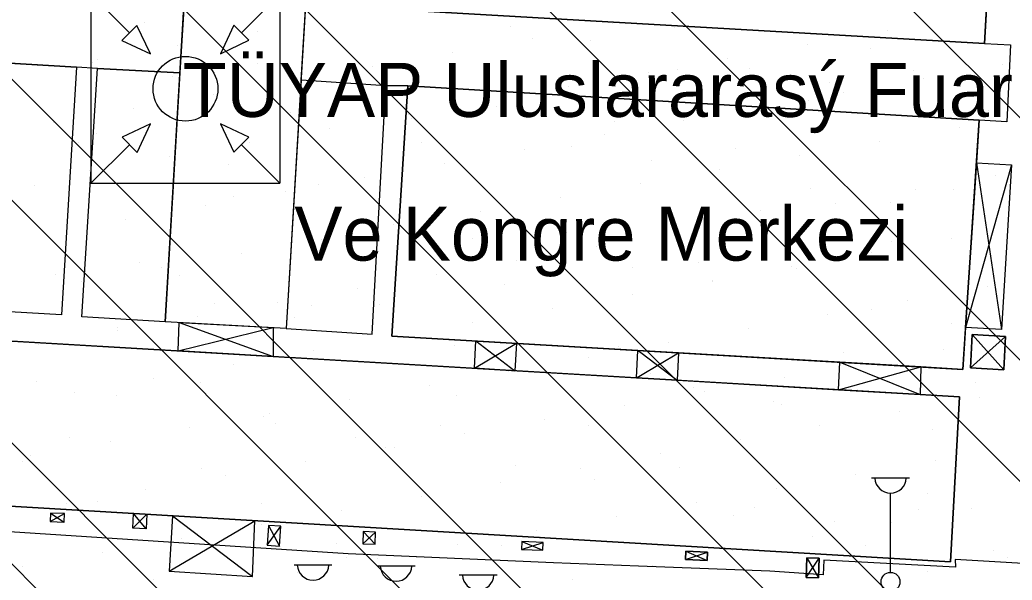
# Model space of a CAD drawing. Extents: x 417995 to 421451, y 4454518 to 4458015.
# Drawn here: x 420663.7 to 420847.5, y 4455567.5 to 4455671.2 of the extents above; entities that cross this region are included whole.
import ezdxf

# ---------------------------------------------------------------- set-up
doc = ezdxf.new("R2010")
doc.units = 0
for name, color, linetype in [('B_Sundurma', 7, 'Continuous'), ('B_Teras', 7, 'Continuous'), ('B_Ticari', 7, 'Continuous'), ('S_Cad_Sok_Lambasi', 7, 'Continuous'), ('SEMBOL_FAT', 7, 'Continuous'), ('SN_TR_SIVILASMA', 7, 'Continuous'), ('TRFAT_PARKALANI', 7, 'Continuous'), ('Y_Yapi', 7, 'Continuous'), ('Yol_Sose', 7, 'Continuous')]:
    doc.layers.add(name, color=color, linetype=linetype)

msp = doc.modelspace()

# ---------------------------------------------------------------- linework, layer by layer
at = {"layer": 'B_Sundurma'}
for p, q in [((420840.9, 4455644.77), (420845.54, 4455613.9)), ((420847.37, 4455644.37), (420838.89, 4455614.23)), ((420693.21, 4455615.15), (420710.6, 4455608.88)), ((420693.03, 4455609.92), (420710.65, 4455614.22)), ((420747.89, 4455606.69), (420755.7, 4455611.32)), ((420748.14, 4455611.77), (420755.4, 4455606.24)), ((420839.77, 4455606.76), (420846.29, 4455612.6)), ((420840.13, 4455612.93), (420845.95, 4455606.38)), ((420778.19, 4455610.01), (420778.7, 4455609.62)), ((420778.66, 4455605.34), (420785.73, 4455609.57)), ((420778.7, 4455609.62), (420785.48, 4455604.47)), ((420815.58, 4455607.83), (420830.46, 4455601.82)), ((420815.32, 4455602.71), (420830.59, 4455606.95)), ((420777.95, 4455604.92), (420778.66, 4455605.34)), ((420669.31, 4455578.31), (420671.97, 4455579.77)), ((420669.38, 4455579.88), (420671.91, 4455578.21)), ((420687.24, 4455579.66), (420684.63, 4455577.09)), ((420687.1, 4455576.97), (420684.76, 4455579.8)), ((420691.36, 4455569.09), (420707.25, 4455578.47)), ((420691.99, 4455579.38), (420706.79, 4455568.16)), ((420709.52, 4455573.92), (420712.04, 4455577.44)), ((420709.79, 4455577.6), (420711.78, 4455573.77)), ((420727.31, 4455576.44), (420729.54, 4455574.1)), ((420727.22, 4455574.18), (420729.6, 4455576.35)), ((420756.66, 4455574.61), (420760.57, 4455573.01)), ((420756.61, 4455573.15), (420760.61, 4455574.44)), ((420787.09, 4455572.8), (420791.01, 4455571.1)), ((420787, 4455571.26), (420791.06, 4455572.63)), ((420809.37, 4455567.96), (420811.77, 4455571.51)), ((420809.5, 4455571.56), (420811.66, 4455567.88))]:
    msp.add_line(p, q, dxfattribs=at)
for points in [[(420840.9, 4455644.77), (420847.37, 4455644.37), (420845.54, 4455613.9), (420838.89, 4455614.23)], [(420840.9, 4455644.77), (420847.37, 4455644.37), (420845.54, 4455613.9), (420838.89, 4455614.23)], [(420693.03, 4455609.92), (420693.21, 4455615.15), (420710.65, 4455614.22), (420710.6, 4455608.88)], [(420747.89, 4455606.69), (420748.14, 4455611.77), (420755.7, 4455611.32), (420755.4, 4455606.24)], [(420840.13, 4455612.93), (420839.77, 4455606.76), (420845.95, 4455606.38), (420846.29, 4455612.6)], [(420840.13, 4455612.93), (420846.29, 4455612.6), (420845.95, 4455606.38), (420839.77, 4455606.76)], [(420777.95, 4455604.92), (420778.19, 4455610.01), (420785.73, 4455609.57), (420785.48, 4455604.47)], [(420785.73, 4455609.57), (420785.48, 4455604.47), (420777.95, 4455604.92), (420778.19, 4455610.01)], [(420815.32, 4455602.71), (420815.58, 4455607.83), (420830.59, 4455606.95), (420830.46, 4455601.82)], [(420830.59, 4455606.95), (420830.46, 4455601.82), (420815.32, 4455602.72), (420815.58, 4455607.83)], [(420669.38, 4455579.88), (420669.31, 4455578.31), (420671.91, 4455578.21), (420671.97, 4455579.77)], [(420687.24, 4455579.66), (420687.1, 4455576.97), (420684.63, 4455577.09), (420684.76, 4455579.8)], [(420691.99, 4455579.38), (420691.36, 4455569.09), (420706.79, 4455568.16), (420707.25, 4455578.47)], [(420709.79, 4455577.6), (420709.52, 4455573.92), (420711.78, 4455573.77), (420712.04, 4455577.44)], [(420727.31, 4455576.44), (420727.22, 4455574.18), (420729.54, 4455574.1), (420729.6, 4455576.35)], [(420756.66, 4455574.61), (420756.61, 4455573.15), (420760.57, 4455573.01), (420760.61, 4455574.44)], [(420787.09, 4455572.8), (420787, 4455571.26), (420791.01, 4455571.1), (420791.06, 4455572.63)], [(420787.09, 4455572.8), (420791.06, 4455572.63), (420791.01, 4455571.1), (420787, 4455571.26)], [(420809.5, 4455571.56), (420809.37, 4455567.96), (420811.66, 4455567.88), (420811.77, 4455571.51)], [(420809.5, 4455571.56), (420811.77, 4455571.51), (420811.66, 4455567.88), (420809.37, 4455567.96)]]:
    msp.add_lwpolyline(points, close=True, dxfattribs=at)
at = {"layer": 'B_Teras'}
msp.add_lwpolyline([(420707.23, 4455759.46), (420714.33, 4455759.07), (420714.33, 4455758.9), (420721.68, 4455758.64), (420713.06, 4455614.09), (420690.62, 4455615.29), (420699.18, 4455759.77)], close=True, dxfattribs=at)
at = {"layer": 'B_Ticari'}
for points in [[(420697.3, 4455727.99), (420682.12, 4455728.78), (420684.01, 4455760.64), (420692.15, 4455760.19), (420699.18, 4455759.77), (420707.23, 4455759.46), (420714.33, 4455758.9), (420721.68, 4455758.64), (420729.13, 4455758.34), (420737.12, 4455757.88), (420735.52, 4455725.84), (420719.77, 4455726.58), (420713.06, 4455614.09), (420690.62, 4455615.29)], [(420738.99, 4455719.13), (420736.13, 4455672.99), (420842.37, 4455666.87), (420844.97, 4455713.11)], [(420844.52, 4455705.09), (420842.8, 4455674.41), (420842.37, 4455666.87), (420736.13, 4455672.99), (420736.15, 4455673.3), (420738.99, 4455719.13), (420844.97, 4455713.11)], [(420583.1, 4455667.91), (420583.98, 4455681.93), (420674.94, 4455676.71), (420674.88, 4455676.17), (420678.8, 4455676.16), (420694.18, 4455675.38), (420693.36, 4455661.45), (420678.08, 4455662.21), (420674.2, 4455662.46)], [(420842.37, 4455666.87), (420847.18, 4455666.59), (420846.52, 4455652.34), (420841.42, 4455652.63), (420735.55, 4455659.01), (420731.47, 4455659.04), (420715.8, 4455660.04), (420716.65, 4455674.22), (420732.46, 4455673.36), (420736.15, 4455673.3), (420736.13, 4455672.99)], [(420842.37, 4455666.87), (420847.18, 4455666.59), (420846.52, 4455652.34), (420841.42, 4455652.63), (420735.55, 4455659.01), (420731.47, 4455659.04), (420715.8, 4455660.04), (420716.65, 4455674.22), (420732.46, 4455673.36), (420736.15, 4455673.3), (420736.13, 4455672.99)], [(420674.2, 4455662.46), (420671.42, 4455616.62), (420565.56, 4455622.72), (420568.4, 4455668.79)], [(420690.62, 4455615.29), (420675.16, 4455616.22), (420678.08, 4455662.21), (420693.36, 4455661.45)], [(420713.06, 4455614.09), (420728.95, 4455613.03), (420731.47, 4455659.04), (420715.8, 4455660.04)], [(420735.55, 4455659.01), (420732.63, 4455612.67), (420838.39, 4455606.5), (420841.42, 4455652.63)], [(420841.42, 4455652.63), (420840.9, 4455644.77), (420838.89, 4455614.23), (420838.39, 4455606.5), (420830.59, 4455606.95), (420815.58, 4455607.83), (420785.73, 4455609.57), (420778.19, 4455610.01), (420732.63, 4455612.67), (420735.55, 4455659.01)], [(420565.5, 4455617.43), (420563.73, 4455586.98), (420836.12, 4455570.83), (420837.77, 4455601.39)], [(420777.95, 4455604.92), (420785.48, 4455604.47), (420815.32, 4455602.72), (420830.46, 4455601.82), (420837.77, 4455601.39), (420836.12, 4455570.83), (420563.73, 4455586.98), (420565.5, 4455617.43)]]:
    msp.add_lwpolyline(points, close=True, dxfattribs=at)
at = {"layer": 'S_Cad_Sok_Lambasi'}
for p, q in [((420821.48, 4455586.4), (420828.48, 4455586.4)), ((420824.98, 4455568.9), (420824.98, 4455583.57)), ((420714.51, 4455570.28), (420721.51, 4455570.28)), ((420729.9, 4455570.09), (420736.9, 4455570.09)), ((420745.1, 4455568.43), (420752.1, 4455568.43))]:
    msp.add_line(p, q, dxfattribs=at)
msp.add_circle((420824.98, 4455567.15), 1.75, dxfattribs=at)
for centre in [(420824.98, 4455586.5), (420718.01, 4455570.38), (420733.4, 4455570.19), (420748.6, 4455568.53)]:
    msp.add_arc(centre, 2.93, 183.298, 356.9072, dxfattribs=at)
at = {"layer": 'SEMBOL_FAT'}
for p, q in [((420676.88, 4455675.97), (420676.88, 4455640.97)), ((420676.88, 4455675.97), (420684.01, 4455668.83)), ((420704.74, 4455668.83), (420711.88, 4455675.97)), ((420711.88, 4455675.97), (420711.88, 4455640.97)), ((420685.4, 4455670.22), (420682.6, 4455667.42)), ((420687.9, 4455664.95), (420685.4, 4455670.22)), ((420703.32, 4455670.25), (420700.85, 4455664.95)), ((420706.12, 4455667.45), (420703.32, 4455670.25)), ((420682.6, 4455667.42), (420687.9, 4455664.95)), ((420700.85, 4455664.95), (420706.12, 4455667.45)), ((420687.9, 4455652), (420682.63, 4455649.49)), ((420685.43, 4455646.69), (420687.9, 4455652)), ((420706.15, 4455649.52), (420700.85, 4455652)), ((420700.85, 4455652), (420703.36, 4455646.73)), ((420676.88, 4455640.97), (420684.01, 4455648.11)), ((420682.63, 4455649.49), (420685.43, 4455646.69)), ((420703.36, 4455646.73), (420706.15, 4455649.52)), ((420704.74, 4455648.11), (420711.88, 4455640.97)), ((420676.88, 4455640.97), (420711.88, 4455640.97))]:
    msp.add_line(p, q, dxfattribs=at)
msp.add_circle((420694.38, 4455658.47), 6, dxfattribs=at)
at = {"layer": 'SN_TR_SIVILASMA'}
for p, q in [((421268.85, 4455233.21), (420151.38, 4456350.68)), ((421268.38, 4455188.77), (420123.47, 4456333.68)), ((421268.15, 4455166.56), (420116.87, 4456317.84)), ((421267.69, 4455122.12), (420103.66, 4456286.14)), ((421267.46, 4455099.9), (420097.06, 4456270.29)), ((421266.99, 4455055.46), (420083.86, 4456238.6)), ((421266.76, 4455033.24), (420079.94, 4456220.06)), ((421255.58, 4454999.52), (420079.94, 4456175.16)), ((421232.89, 4454999.76), (420079.94, 4456152.71))]:
    msp.add_line(p, q, dxfattribs=at)
at = {"layer": 'TRFAT_PARKALANI'}
for p, q in [((420686.81, 4455670.68), (420686.81, 4455670.68)), ((420773.4, 4455670.47), (420773.4, 4455670.47)), ((420707.65, 4455669.03), (420707.65, 4455669.03)), ((420754.59, 4455670.04), (420754.59, 4455670.04)), ((420785, 4455669.76), (420785, 4455669.76)), ((420824.37, 4455669.3), (420824.37, 4455669.3)), ((420692.88, 4455666.43), (420692.88, 4455666.43)), ((420758.63, 4455667.87), (420758.63, 4455667.87)), ((420769.36, 4455667.44), (420769.36, 4455667.44)), ((420809.6, 4455666.7), (420809.6, 4455666.7)), ((420743.85, 4455665.26), (420743.85, 4455665.26)), ((420821.27, 4455666.01), (420821.27, 4455666.01)), ((420677.25, 4455663.37), (420677.25, 4455663.37)), ((420678.1, 4455663.82), (420678.1, 4455663.82)), ((420707.66, 4455663.08), (420707.66, 4455663.08)), ((420794.83, 4455664.1), (420794.83, 4455664.1)), ((420845.81, 4455662.93), (420845.81, 4455662.93)), ((420729.08, 4455662.66), (420729.08, 4455662.66)), ((420780.06, 4455661.49), (420780.06, 4455661.49)), ((420785.43, 4455662.05), (420785.43, 4455662.05)), ((420798.9, 4455662.23), (420798.9, 4455662.23)), ((420829.31, 4455661.94), (420829.31, 4455661.94)), ((420692.02, 4455660.76), (420692.02, 4455660.76)), ((420714.31, 4455660.05), (420714.31, 4455660.05)), ((420813.67, 4455659.62), (420813.67, 4455659.62)), ((420831.03, 4455660.32), (420831.03, 4455660.32)), ((420845.61, 4455660.33), (420845.61, 4455660.33)), ((420699.54, 4455657.45), (420699.54, 4455657.45)), ((420749.59, 4455658.09), (420749.59, 4455658.09)), ((420765.29, 4455658.89), (420765.29, 4455658.89)), ((420816.26, 4455657.72), (420816.26, 4455657.72)), ((420721.57, 4455655.56), (420721.57, 4455655.56)), ((420750.51, 4455656.28), (420750.51, 4455656.28)), ((420809.78, 4455656.37), (420809.78, 4455656.37)), ((420684.76, 4455654.84), (420684.76, 4455654.84)), ((420713.76, 4455654.13), (420713.76, 4455654.13)), ((420735.74, 4455653.68), (420735.74, 4455653.68)), ((420751.98, 4455655.27), (420751.98, 4455655.27)), ((420801.49, 4455655.12), (420801.49, 4455655.12)), ((420843.22, 4455654.41), (420843.22, 4455654.41)), ((420669.99, 4455652.24), (420669.99, 4455652.24)), ((420736.34, 4455652.95), (420736.34, 4455652.95)), ((420773.94, 4455652.41), (420773.94, 4455652.41)), ((420786.72, 4455652.51), (420786.72, 4455652.51)), ((420677.92, 4455650.16), (420677.92, 4455650.16)), ((420720.97, 4455651.07), (420720.97, 4455651.07)), ((420771.95, 4455649.91), (420771.95, 4455649.91)), ((420837.7, 4455651.34), (420837.7, 4455651.34)), ((420674.65, 4455648.6), (420674.65, 4455648.6)), ((420706.2, 4455648.47), (420706.2, 4455648.47)), ((420738.1, 4455648.45), (420738.1, 4455648.45)), ((420822.92, 4455648.74), (420822.92, 4455648.74)), ((420757.17, 4455647.3), (420757.17, 4455647.3)), ((420765.88, 4455647.74), (420765.88, 4455647.74)), ((420796.3, 4455647.46), (420796.3, 4455647.46)), ((420691.43, 4455645.86), (420691.43, 4455645.86)), ((420702.27, 4455644.48), (420702.27, 4455644.48)), ((420742.4, 4455644.7), (420742.4, 4455644.7)), ((420780.66, 4455645.14), (420780.66, 4455645.14)), ((420808.15, 4455646.14), (420808.15, 4455646.14)), ((420676.65, 4455643.26), (420676.65, 4455643.26)), ((420793.38, 4455643.53), (420793.38, 4455643.53)), ((420688.55, 4455641.07), (420688.55, 4455641.07)), ((420718.96, 4455640.78), (420718.96, 4455640.78)), ((420727.63, 4455642.09), (420727.63, 4455642.09)), ((420778.61, 4455640.93), (420778.61, 4455640.93)), ((420844.36, 4455642.37), (420844.36, 4455642.37)), ((420666.43, 4455640.52), (420666.43, 4455640.52)), ((420712.86, 4455639.49), (420712.86, 4455639.49)), ((420810.2, 4455639.93), (420810.2, 4455639.93)), ((420829.58, 4455639.76), (420829.58, 4455639.76)), ((420836.72, 4455639.82), (420836.72, 4455639.82)), ((420840.61, 4455639.64), (420840.61, 4455639.64)), ((420703.32, 4455638.46), (420703.32, 4455638.46)), ((420763.83, 4455638.32), (420763.83, 4455638.32)), ((420814.81, 4455637.16), (420814.81, 4455637.16)), ((420824.97, 4455637.32), (420824.97, 4455637.32)), ((420698.09, 4455636.88), (420698.09, 4455636.88)), ((420749.06, 4455635.72), (420749.06, 4455635.72)), ((420800.88, 4455635.86), (420800.88, 4455635.86)), ((420683.31, 4455634.28), (420683.31, 4455634.28)), ((420800.04, 4455634.55), (420800.04, 4455634.55)), ((420668.54, 4455631.67), (420668.54, 4455631.67)), ((420732.87, 4455633.25), (420732.87, 4455633.25)), ((420734.29, 4455633.11), (420734.29, 4455633.11)), ((420763.28, 4455632.97), (420763.28, 4455632.97)), ((420765.05, 4455631.89), (420765.05, 4455631.89)), ((420785.27, 4455631.95), (420785.27, 4455631.95)), ((420719.52, 4455630.51), (420719.52, 4455630.51)), ((420747.64, 4455630.65), (420747.64, 4455630.65)), ((420825.23, 4455630.18), (420825.23, 4455630.18)), ((420836.24, 4455630.78), (420836.24, 4455630.78)), ((420704.75, 4455627.9), (420704.75, 4455627.9)), ((420729.21, 4455627.93), (420729.21, 4455627.93)), ((420770.5, 4455629.34), (420770.5, 4455629.34)), ((420821.47, 4455628.18), (420821.47, 4455628.18)), ((420685.95, 4455626.3), (420685.95, 4455626.3)), ((420755.72, 4455626.74), (420755.72, 4455626.74)), ((420789.39, 4455626.21), (420789.39, 4455626.21)), ((420689.97, 4455625.3), (420689.97, 4455625.3)), ((420777.18, 4455625.44), (420777.18, 4455625.44)), ((420806.7, 4455625.57), (420806.7, 4455625.57)), ((420807.6, 4455625.15), (420807.6, 4455625.15)), ((420670.31, 4455623.98), (420670.31, 4455623.98)), ((420675.2, 4455622.69), (420675.2, 4455622.69)), ((420693.37, 4455623.97), (420693.37, 4455623.97)), ((420740.95, 4455624.13), (420740.95, 4455624.13)), ((420791.93, 4455622.97), (420791.93, 4455622.97)), ((420791.96, 4455622.84), (420791.96, 4455622.84)), ((420726.18, 4455621.53), (420726.18, 4455621.53)), ((420753.56, 4455622.25), (420753.56, 4455622.25)), ((420842.9, 4455621.8), (420842.9, 4455621.8)), ((420699.85, 4455618.77), (420699.85, 4455618.77)), ((420711.41, 4455618.92), (420711.41, 4455618.92)), ((420777.16, 4455620.36), (420777.16, 4455620.36)), ((420828.13, 4455619.2), (420828.13, 4455619.2)), ((420717.72, 4455618.29), (420717.72, 4455618.29)), ((420730.26, 4455618.48), (420730.26, 4455618.48)), ((420762.38, 4455617.76), (420762.38, 4455617.76)), ((420821.5, 4455617.63), (420821.5, 4455617.63)), ((420696.63, 4455616.32), (420696.63, 4455616.32)), ((420714.62, 4455616.16), (420714.62, 4455616.16)), ((420747.61, 4455615.15), (420747.61, 4455615.15)), ((420813.36, 4455616.59), (420813.36, 4455616.59)), ((420836.27, 4455615.02), (420836.27, 4455615.02)), ((420681.86, 4455613.71), (420681.86, 4455613.71)), ((420681.88, 4455614.33), (420681.88, 4455614.33)), ((420798.59, 4455613.99), (420798.59, 4455613.99)), ((420732.84, 4455612.55), (420732.84, 4455612.55)), ((420783.82, 4455611.38), (420783.82, 4455611.38)), ((420667.09, 4455611.11), (420667.09, 4455611.11)), ((420718.07, 4455609.94), (420718.07, 4455609.94)), ((420744.17, 4455610.95), (420744.17, 4455610.95)), ((420774.58, 4455610.67), (420774.58, 4455610.67)), ((420816.34, 4455609.66), (420816.34, 4455609.66)), ((420834.79, 4455610.22), (420834.79, 4455610.22)), ((420758.94, 4455608.35), (420758.94, 4455608.35)), ((420769.04, 4455608.78), (420769.04, 4455608.78)), ((420820.02, 4455607.61), (420820.02, 4455607.61)), ((420703.3, 4455607.34), (420703.3, 4455607.34)), ((420754.27, 4455606.17), (420754.27, 4455606.17)), ((420666.83, 4455604.28), (420666.83, 4455604.28)), ((420688.52, 4455604.73), (420688.52, 4455604.73)), ((420697.25, 4455604), (420697.25, 4455604)), ((420780.5, 4455605.7), (420780.5, 4455605.7)), ((420805.25, 4455605.01), (420805.25, 4455605.01)), ((420840.68, 4455603.98), (420840.68, 4455603.98)), ((420673.75, 4455602.13), (420673.75, 4455602.13)), ((420739.5, 4455603.57), (420739.5, 4455603.57)), ((420788.48, 4455603.14), (420788.48, 4455603.14)), ((420790.48, 4455602.4), (420790.48, 4455602.4)), ((420818.9, 4455602.85), (420818.9, 4455602.85)), ((420681.61, 4455601.68), (420681.61, 4455601.68)), ((420724.73, 4455600.96), (420724.73, 4455600.96)), ((420744.66, 4455601.73), (420744.66, 4455601.73)), ((420803.26, 4455600.53), (420803.26, 4455600.53)), ((420841.45, 4455601.24), (420841.45, 4455601.24)), ((420775.7, 4455599.8), (420775.7, 4455599.8)), ((420804.85, 4455600.02), (420804.85, 4455600.02)), ((420826.68, 4455598.63), (420826.68, 4455598.63)), ((420708.83, 4455597.77), (420708.83, 4455597.77)), ((420709.96, 4455598.36), (420709.96, 4455598.36)), ((420760.93, 4455597.19), (420760.93, 4455597.19)), ((420695.18, 4455595.75), (420695.18, 4455595.75)), ((420711.15, 4455596.47), (420711.15, 4455596.47)), ((420741.56, 4455596.18), (420741.56, 4455596.18)), ((420769.01, 4455596.06), (420769.01, 4455596.06)), ((420811.91, 4455596.03), (420811.91, 4455596.03)), ((420832.8, 4455595.33), (420832.8, 4455595.33)), ((420672.99, 4455593.81), (420672.99, 4455593.81)), ((420680.41, 4455593.15), (420680.41, 4455593.15)), ((420725.92, 4455593.86), (420725.92, 4455593.86)), ((420746.16, 4455594.59), (420746.16, 4455594.59)), ((420797.14, 4455593.42), (420797.14, 4455593.42)), ((420731.39, 4455591.98), (420731.39, 4455591.98)), ((420733.17, 4455592.09), (420733.17, 4455592.09)), ((420664.23, 4455589.51), (420664.23, 4455589.51)), ((420665.64, 4455590.54), (420665.64, 4455590.54)), ((420716.62, 4455589.38), (420716.62, 4455589.38)), ((420782.37, 4455590.82), (420782.37, 4455590.82)), ((420833.34, 4455589.65), (420833.34, 4455589.65)), ((420697.34, 4455588.13), (420697.34, 4455588.13)), ((420755.47, 4455588.65), (420755.47, 4455588.65)), ((420767.59, 4455588.21), (420767.59, 4455588.21)), ((420785.88, 4455588.37), (420785.88, 4455588.37)), ((420701.84, 4455586.77), (420701.84, 4455586.77)), ((420752.82, 4455585.61), (420752.82, 4455585.61)), ((420770.24, 4455586.05), (420770.24, 4455586.05)), ((420818.57, 4455587.05), (420818.57, 4455587.05)), ((420687.07, 4455584.17), (420687.07, 4455584.17)), ((420803.8, 4455584.44), (420803.8, 4455584.44)), ((420678.13, 4455581.98), (420678.13, 4455581.98)), ((420738.05, 4455583), (420738.05, 4455583)), ((420831.79, 4455583.46), (420831.79, 4455583.46)), ((420672.3, 4455581.56), (420672.3, 4455581.56)), ((420708.54, 4455581.69), (420708.54, 4455581.69)), ((420723.28, 4455580.4), (420723.28, 4455580.4)), ((420789.03, 4455581.84), (420789.03, 4455581.84)), ((420799.78, 4455580.84), (420799.78, 4455580.84)), ((420830.19, 4455580.55), (420830.19, 4455580.55)), ((420840, 4455580.67), (420840, 4455580.67)), ((420692.9, 4455579.38), (420692.9, 4455579.38)), ((420774.25, 4455579.23), (420774.25, 4455579.23)), ((420795.95, 4455579.5), (420795.95, 4455579.5)), ((420814.55, 4455578.23), (420814.55, 4455578.23)), ((420708.5, 4455577.79), (420708.5, 4455577.79)), ((420759.48, 4455576.63), (420759.48, 4455576.63)), ((420825.23, 4455578.07), (420825.23, 4455578.07)), ((420693.73, 4455575.19), (420693.73, 4455575.19)), ((420760.12, 4455575.54), (420760.12, 4455575.54)), ((420810.46, 4455575.46), (420810.46, 4455575.46)), ((420722.45, 4455574.17), (420722.45, 4455574.17)), ((420744.71, 4455574.02), (420744.71, 4455574.02)), ((420752.86, 4455573.88), (420752.86, 4455573.88)), ((420795.69, 4455572.86), (420795.69, 4455572.86)), ((420820.3, 4455573.82), (420820.3, 4455573.82)), ((420844.1, 4455573.02), (420844.1, 4455573.02)), ((420678.96, 4455572.58), (420678.96, 4455572.58)), ((420724.28, 4455571.58), (420724.28, 4455571.58)), ((420729.94, 4455571.42), (420729.94, 4455571.42)), ((420737.22, 4455571.56), (420737.22, 4455571.56)), ((420846.66, 4455571.69), (420846.66, 4455571.69)), ((420664.19, 4455569.98), (420664.19, 4455569.98)), ((420780.91, 4455570.25), (420780.91, 4455570.25)), ((420784.46, 4455569.86), (420784.46, 4455569.86)), ((420831.89, 4455569.09), (420831.89, 4455569.09)), ((420688.44, 4455567.61), (420688.44, 4455567.61)), ((420715.17, 4455568.81), (420715.17, 4455568.81)), ((420766.14, 4455567.65), (420766.14, 4455567.65))]:
    msp.add_line(p, q, dxfattribs=at)
at = {"layer": 'Yol_Sose'}
for points in [[(420778.29, 4455570.04), (420762.58, 4455570.63), (420724.52, 4455572.3), (420661.76, 4455576.42), (420622.64, 4455578.82), (420588.43, 4455581.32), (420568.78, 4455582.52), (420565.75, 4455582.94), (420564.1, 4455583.48), (420562.7, 4455584.2), (420561.48, 4455585.1), (420560.39, 4455585.92), (420559.57, 4455586.74), (420558.72, 4455587.75), (420557.93, 4455588.93), (420557.56, 4455590.09), (420557.28, 4455591.63), (420557.24, 4455600.68), (420560.6, 4455668.05), (420560.73, 4455669.1), (420561.1, 4455669.79), (420561.91, 4455670.23), (420564.02, 4455670.27), (420583.49, 4455669.03)], [(420885.6, 4455560.1), (420884.95, 4455560.36), (420885.13, 4455564.06), (420886, 4455564.04), (420887.31, 4455579.21), (420888.97, 4455601.97), (420877.42, 4455601.83), (420874.74, 4455569.12), (420874.68, 4455569.03), (420836.93, 4455571.29), (420837, 4455569.86), (420812.65, 4455571.14), (420812.52, 4455568.41), (420802.65, 4455569.14)], [(420802.65, 4455569.14), (420778.29, 4455570.04)]]:
    msp.add_lwpolyline(points, dxfattribs=at)

# ---------------------------------------------------------------- texts
at = {"layer": 'Y_Yapi'}
for s, p in [('TÜYAP Uluslararasý Fuar', (420693.85, 4455653.26)), ('Ve Kongre Merkezi', (420714.55, 4455626.64))]:
    msp.add_text(s, height=10, dxfattribs=at).set_placement(p)

doc.saveas('drawing.dxf')
